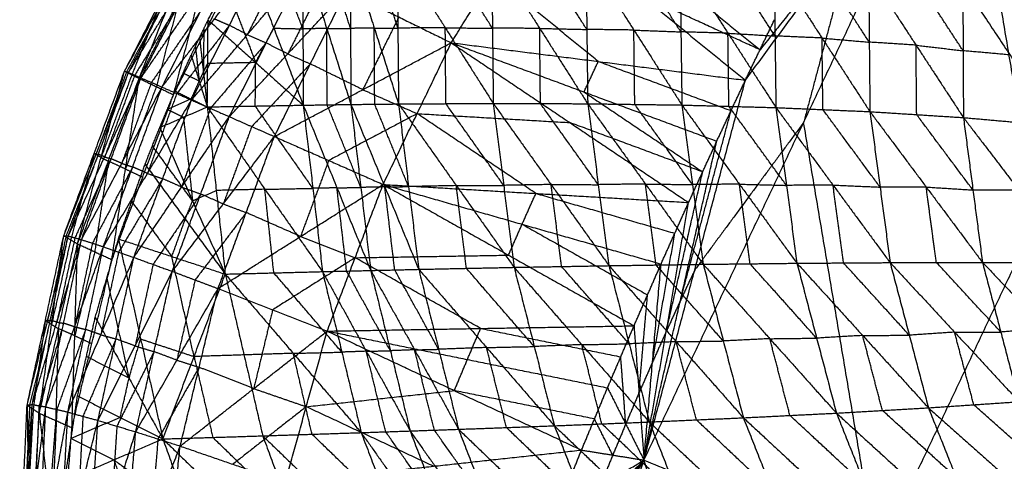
# Model space of a CAD drawing. Header units: millimetres. Extents: x -106 to 110, y -96 to 120.
# Tile 267 of 656: x -99 to -86, y 50 to 56. Entities that reach past the tile are written whole.
import ezdxf

# ---------------------------------------------------------------- set-up
doc = ezdxf.new("R2010")
doc.units = ezdxf.units.MM
doc.header["$MEASUREMENT"] = 0
doc.layers.add('Default', color=7, linetype='Continuous', true_color=0x000000)

msp = doc.modelspace()

# ---------------------------------------------------------------- linework, layer by layer
at = {"layer": 'Default'}
for points in [[(-90.518, 50.203, 12.017), (-88.421, 54.636, 12.017), (-86.325, 59.069, 12.017)], [(-89.186, 55.191, 12.424), (-87.755, 57.13, 12.221), (-86.325, 59.069, 12.017)], [(-86.325, 59.069, 12.017), (-85.363, 53.369, 10.567), (-84.401, 47.669, 9.117)], [(-86.325, 59.069, 12.017), (-83.405, 57.509, 10.567), (-80.485, 55.948, 9.117)], [(-93.05, 55.682, 13.83), (-92.504, 56.561, 13.802), (-91.959, 57.44, 13.775)], [(-93.05, 55.682, 13.83), (-92.504, 56.561, 13.802), (-91.959, 57.44, 13.775)], [(-91.959, 57.44, 13.775), (-90.572, 56.316, 13.099), (-89.186, 55.191, 12.424)], [(-97.341, 55.309, 11.17), (-96.815, 56.333, 11.23), (-96.29, 57.357, 11.289)], [(-97.341, 55.309, 11.17), (-96.793, 56.316, 11.444), (-96.246, 57.323, 11.717)], [(-97.289, 55.29, 11.611), (-96.767, 56.306, 11.664), (-96.246, 57.323, 11.717)], [(-97.149, 55.214, 10.485), (-96.72, 56.286, 10.887), (-96.29, 57.357, 11.289)], [(-97.289, 55.29, 11.611), (-96.692, 56.262, 11.895), (-96.095, 57.233, 12.179)], [(-97.149, 55.214, 10.485), (-96.624, 56.247, 10.551), (-96.099, 57.279, 10.618)], [(-97.126, 55.221, 12.09), (-96.611, 56.227, 12.134), (-96.095, 57.233, 12.179)], [(-96.697, 55, 10.055), (-96.398, 56.14, 10.337), (-96.099, 57.279, 10.618)], [(-97.126, 55.221, 12.09), (-96.481, 56.155, 12.367), (-95.836, 57.089, 12.645)], [(-96.85, 55.101, 12.575), (-96.343, 56.095, 12.61), (-95.836, 57.089, 12.645)], [(-96.697, 55, 10.055), (-96.18, 56.033, 10.123), (-95.663, 57.066, 10.19)], [(-87.755, 57.13, 12.221), (-88.375, 56.36, 12.322), (-88.994, 55.59, 12.424)], [(-87.755, 57.13, 12.221), (-88.088, 55.883, 12.119), (-88.421, 54.636, 12.017)], [(-96.85, 55.101, 12.575), (-96.159, 55.996, 12.827), (-95.467, 56.892, 13.079)], [(-96.461, 54.93, 13.029), (-95.964, 55.911, 13.054), (-95.467, 56.892, 13.079)], [(-96.244, 55.981, 10.079), (-96.006, 56.432, 10.122), (-95.767, 56.884, 10.164)], [(-95.767, 56.884, 10.164), (-95.38, 55.874, 9.631), (-94.994, 54.863, 9.098)], [(-94.998, 55.865, 9.421), (-95.191, 56.37, 9.688), (-95.385, 56.875, 9.955)], [(-95.002, 56.867, 9.745), (-94.998, 55.865, 9.421), (-94.994, 54.863, 9.098)], [(-95.002, 56.867, 9.745), (-94.685, 55.87, 9.258), (-94.367, 54.872, 8.77)], [(-94.373, 55.871, 9.094), (-94.532, 56.37, 9.338), (-94.691, 56.868, 9.582)], [(-94.38, 56.87, 9.418), (-94.373, 55.871, 9.094), (-94.367, 54.872, 8.77)], [(-94.38, 56.87, 9.418), (-94.061, 55.875, 8.934), (-93.742, 54.879, 8.45)], [(-93.751, 55.875, 8.774), (-93.91, 56.372, 9.016), (-94.069, 56.87, 9.258)], [(-93.759, 56.87, 9.097), (-93.751, 55.875, 8.774), (-93.742, 54.879, 8.45)], [(-93.759, 56.87, 9.097), (-93.128, 55.878, 8.467), (-92.498, 54.886, 7.837)], [(-92.508, 55.873, 8.157), (-92.823, 56.369, 8.472), (-93.139, 56.865, 8.787)], [(-92.519, 56.86, 8.477), (-92.508, 55.873, 8.157), (-92.498, 54.886, 7.837)], [(-92.519, 56.86, 8.477), (-91.888, 55.871, 7.87), (-91.257, 54.882, 7.263)], [(-91.269, 55.857, 7.576), (-91.585, 56.352, 7.879), (-91.9, 56.846, 8.182)], [(-91.281, 56.833, 7.888), (-91.269, 55.857, 7.576), (-91.257, 54.882, 7.263)], [(-91.281, 56.833, 7.888), (-90.651, 55.849, 7.309), (-90.02, 54.865, 6.731)], [(-90.033, 55.825, 7.032), (-90.348, 56.317, 7.321), (-90.663, 56.809, 7.611)], [(-90.045, 56.785, 7.334), (-90.033, 55.825, 7.032), (-90.02, 54.865, 6.731)], [(-90.045, 56.785, 7.334), (-89.415, 55.808, 6.787), (-88.785, 54.831, 6.24)], [(-95.231, 56.77, 13.262), (-95.48, 56.279, 13.25), (-95.728, 55.789, 13.237)], [(-90.38, 56.715, 13.099), (-89.687, 56.152, 12.762), (-88.994, 55.59, 12.424)], [(-88.797, 55.771, 6.527), (-89.112, 56.259, 6.801), (-89.427, 56.748, 7.074)], [(-88.808, 56.711, 6.815), (-88.797, 55.771, 6.527), (-88.785, 54.831, 6.24)], [(-88.808, 56.711, 6.815), (-88.179, 55.744, 6.303), (-87.55, 54.778, 5.791)], [(-87.559, 55.69, 6.061), (-87.873, 56.174, 6.317), (-88.187, 56.657, 6.573)], [(-96.461, 54.93, 13.029), (-95.728, 55.789, 13.237), (-94.995, 56.647, 13.446)], [(-95.966, 54.712, 13.414), (-95.481, 55.68, 13.43), (-94.995, 56.647, 13.446)], [(-91.118, 55.437, 13.127), (-91.811, 55.999, 13.465), (-92.504, 56.561, 13.802)], [(-87.567, 56.603, 6.331), (-87.559, 55.69, 6.061), (-87.55, 54.778, 5.791)], [(-87.567, 56.603, 6.331), (-86.945, 55.651, 5.857), (-86.322, 54.7, 5.383)], [(-86.326, 55.577, 5.634), (-86.637, 56.052, 5.871), (-86.948, 56.528, 6.108)], [(-96.006, 56.432, 10.122), (-95.812, 55.927, 9.855), (-95.619, 55.422, 9.588)], [(-94.712, 56.503, 13.578), (-94.954, 56.019, 13.57), (-95.197, 55.536, 13.562)], [(-86.33, 56.453, 5.885), (-86.326, 55.577, 5.634), (-86.322, 54.7, 5.383)], [(-86.33, 56.453, 5.885), (-85.71, 55.522, 5.448), (-85.091, 54.591, 5.012)], [(-96.767, 56.306, 11.664), (-97.041, 55.803, 11.527), (-97.315, 55.3, 11.391)], [(-96.815, 56.333, 11.23), (-97.03, 55.798, 11.029), (-97.245, 55.262, 10.828)], [(-95.966, 54.712, 13.414), (-95.197, 55.536, 13.562), (-94.428, 56.359, 13.71)], [(-95.373, 54.451, 13.695), (-94.901, 55.405, 13.703), (-94.428, 56.359, 13.71)], [(-94.428, 56.359, 13.71), (-93.739, 56.021, 13.77), (-93.05, 55.682, 13.83)], [(-88.994, 55.59, 12.424), (-89.783, 55.953, 12.762), (-90.572, 56.316, 13.099)], [(-96.611, 56.227, 12.134), (-96.909, 55.741, 11.993), (-97.208, 55.256, 11.851)], [(-96.624, 56.247, 10.551), (-96.774, 55.677, 10.411), (-96.923, 55.107, 10.27)], [(-96.343, 56.095, 12.61), (-96.665, 55.628, 12.471), (-96.988, 55.161, 12.332)], [(-93.739, 56.021, 13.77), (-93.975, 55.544, 13.766), (-94.212, 55.066, 13.763)], [(-95.964, 55.911, 13.054), (-96.31, 55.463, 12.928), (-96.655, 55.015, 12.802)], [(-96.356, 55.75, 10.068), (-96.3, 55.865, 10.074), (-96.244, 55.981, 10.079)], [(-96.254, 54.84, 9.774), (-96.249, 55.41, 9.927), (-96.244, 55.981, 10.079)], [(-96.244, 55.981, 10.079), (-95.619, 55.422, 9.588), (-94.994, 54.863, 9.098)], [(-96.159, 55.996, 12.827), (-96.061, 55.954, 12.94), (-95.964, 55.911, 13.054)], [(-95.728, 55.789, 13.237), (-95.846, 55.85, 13.145), (-95.964, 55.911, 13.054)], [(-95.619, 55.422, 9.588), (-95.5, 55.648, 9.61), (-95.38, 55.874, 9.631)], [(-95.38, 55.874, 9.631), (-95.189, 55.869, 9.526), (-94.998, 55.865, 9.421)], [(-94.061, 55.875, 8.934), (-94.217, 55.873, 9.014), (-94.373, 55.871, 9.094)], [(-94.055, 54.876, 8.61), (-94.058, 55.375, 8.772), (-94.061, 55.875, 8.934)], [(-94.061, 55.875, 8.934), (-93.906, 55.875, 8.854), (-93.751, 55.875, 8.774)], [(-93.128, 55.878, 8.467), (-93.439, 55.877, 8.621), (-93.751, 55.875, 8.774)], [(-93.12, 54.883, 8.144), (-93.124, 55.381, 8.305), (-93.128, 55.878, 8.467)], [(-93.128, 55.878, 8.467), (-92.818, 55.876, 8.312), (-92.508, 55.873, 8.157)], [(-91.888, 55.871, 7.87), (-92.198, 55.872, 8.014), (-92.508, 55.873, 8.157)], [(-89.186, 55.191, 12.424), (-88.994, 55.59, 12.424), (-88.802, 55.989, 12.424)], [(-89.186, 55.191, 12.424), (-88.994, 55.59, 12.424), (-88.802, 55.989, 12.424)], [(-96.466, 55.517, 10.06), (-96.411, 55.633, 10.064), (-96.356, 55.75, 10.068)], [(-96.356, 55.75, 10.068), (-96.305, 55.295, 9.921), (-96.254, 54.84, 9.774)], [(-96.3, 55.865, 10.074), (-96.303, 55.58, 9.997), (-96.305, 55.295, 9.921)], [(-95.728, 55.789, 13.237), (-95.604, 55.734, 13.333), (-95.481, 55.68, 13.43)], [(-94.685, 55.87, 9.258), (-94.841, 55.867, 9.34), (-94.998, 55.865, 9.421)], [(-94.685, 55.87, 9.258), (-94.529, 55.87, 9.176), (-94.373, 55.871, 9.094)], [(-94.68, 54.868, 8.934), (-94.682, 55.369, 9.096), (-94.685, 55.87, 9.258)], [(-91.878, 54.884, 7.55), (-91.883, 55.378, 7.71), (-91.888, 55.871, 7.87)], [(-91.888, 55.871, 7.87), (-91.579, 55.864, 7.723), (-91.269, 55.857, 7.576)], [(-90.651, 55.849, 7.309), (-90.96, 55.853, 7.442), (-91.269, 55.857, 7.576)], [(-90.639, 54.873, 6.997), (-90.645, 55.361, 7.153), (-90.651, 55.849, 7.309)], [(-90.651, 55.849, 7.309), (-90.342, 55.837, 7.171), (-90.033, 55.825, 7.032)], [(-89.415, 55.808, 6.787), (-89.724, 55.816, 6.91), (-90.033, 55.825, 7.032)], [(-89.403, 54.848, 6.485), (-89.409, 55.328, 6.636), (-89.415, 55.808, 6.787)], [(-89.415, 55.808, 6.787), (-89.106, 55.79, 6.657), (-88.797, 55.771, 6.527)], [(-88.179, 55.744, 6.303), (-88.488, 55.758, 6.415), (-88.797, 55.771, 6.527)], [(-88.168, 54.805, 6.015), (-88.173, 55.274, 6.159), (-88.179, 55.744, 6.303)], [(-88.179, 55.744, 6.303), (-87.869, 55.717, 6.182), (-87.559, 55.69, 6.061)], [(-96.411, 55.633, 10.064), (-96.385, 55.406, 9.991), (-96.36, 55.179, 9.917)], [(-95.481, 55.68, 13.43), (-95.847, 55.25, 13.326), (-96.213, 54.821, 13.221)], [(-95.197, 55.536, 13.562), (-95.339, 55.608, 13.496), (-95.481, 55.68, 13.43)], [(-95.373, 54.451, 13.695), (-94.212, 55.066, 13.763), (-93.05, 55.682, 13.83)], [(-93.945, 53.822, 13.838), (-93.497, 54.752, 13.834), (-93.05, 55.682, 13.83)], [(-93.945, 53.822, 13.838), (-93.497, 54.752, 13.834), (-93.05, 55.682, 13.83)], [(-93.05, 55.682, 13.83), (-91.491, 54.634, 13.127), (-89.932, 53.585, 12.424)], [(-93.05, 55.682, 13.83), (-91.306, 55.036, 13.127), (-89.562, 54.39, 12.424)], [(-93.05, 55.682, 13.83), (-91.118, 55.437, 13.127), (-89.186, 55.191, 12.424)], [(-86.945, 55.651, 5.857), (-87.252, 55.671, 5.959), (-87.559, 55.69, 6.061)], [(-86.936, 54.739, 5.587), (-86.94, 55.195, 5.722), (-86.945, 55.651, 5.857)], [(-86.945, 55.651, 5.857), (-86.635, 55.614, 5.746), (-86.326, 55.577, 5.634)], [(-96.677, 55.047, 10.055), (-96.571, 55.282, 10.058), (-96.466, 55.517, 10.06)], [(-96.466, 55.517, 10.06), (-96.36, 55.179, 9.917), (-96.254, 54.84, 9.774)], [(-95.197, 55.536, 13.562), (-95.049, 55.47, 13.632), (-94.901, 55.405, 13.703)], [(-85.71, 55.522, 5.448), (-86.018, 55.55, 5.541), (-86.326, 55.577, 5.634)], [(-96.305, 55.295, 9.921), (-96.277, 55.353, 9.924), (-96.249, 55.41, 9.927)], [(-95.619, 55.422, 9.588), (-95.934, 55.416, 9.758), (-96.249, 55.41, 9.927)], [(-94.901, 55.405, 13.703), (-95.285, 54.993, 13.629), (-95.67, 54.582, 13.555)], [(-95.624, 54.852, 9.436), (-95.621, 55.137, 9.512), (-95.619, 55.422, 9.588)], [(-94.212, 55.066, 13.763), (-94.556, 55.236, 13.733), (-94.901, 55.405, 13.703)], [(-91.306, 55.036, 13.127), (-91.212, 55.236, 13.127), (-91.118, 55.437, 13.127)], [(-91.118, 55.437, 13.127), (-90.246, 55.114, 12.776), (-89.374, 54.791, 12.424)], [(-98.14, 53.149, 11.262), (-97.74, 54.229, 11.216), (-97.341, 55.309, 11.17)], [(-98.14, 53.149, 11.262), (-97.715, 54.22, 11.436), (-97.289, 55.29, 11.611)], [(-98.08, 53.145, 11.685), (-97.685, 54.218, 11.648), (-97.289, 55.29, 11.611)], [(-97.958, 53.042, 10.603), (-97.65, 54.176, 10.887), (-97.341, 55.309, 11.17)], [(-97.315, 55.3, 11.391), (-97.515, 54.76, 11.414), (-97.715, 54.22, 11.436)], [(-97.245, 55.262, 10.828), (-97.447, 54.719, 10.857), (-97.65, 54.176, 10.887)], [(-97.208, 55.256, 11.851), (-97.405, 54.719, 11.869), (-97.603, 54.183, 11.887)], [(-97.341, 55.309, 11.17), (-97.315, 55.3, 11.391), (-97.289, 55.29, 11.611)], [(-97.341, 55.309, 11.17), (-97.245, 55.262, 10.828), (-97.149, 55.214, 10.485)], [(-97.289, 55.29, 11.611), (-97.208, 55.256, 11.851), (-97.126, 55.221, 12.09)], [(-96.36, 55.179, 9.917), (-96.466, 55.23, 9.987), (-96.571, 55.282, 10.058)], [(-96.36, 55.179, 9.917), (-96.333, 55.237, 9.919), (-96.305, 55.295, 9.921)], [(-98.08, 53.145, 11.685), (-97.603, 54.183, 11.887), (-97.126, 55.221, 12.09)], [(-97.958, 53.042, 10.603), (-97.554, 54.128, 10.544), (-97.149, 55.214, 10.485)], [(-97.907, 53.097, 12.145), (-97.517, 54.159, 12.117), (-97.126, 55.221, 12.09)], [(-97.907, 53.097, 12.145), (-97.378, 54.099, 12.36), (-96.85, 55.101, 12.575)], [(-97.619, 53.004, 12.61), (-97.234, 54.052, 12.592), (-96.85, 55.101, 12.575)], [(-97.508, 52.836, 10.19), (-97.329, 54.025, 10.338), (-97.149, 55.214, 10.485)], [(-96.988, 55.161, 12.332), (-97.183, 54.63, 12.346), (-97.378, 54.099, 12.36)], [(-96.923, 55.107, 10.27), (-97.126, 54.566, 10.304), (-97.329, 54.025, 10.338)], [(-97.149, 55.214, 10.485), (-96.923, 55.107, 10.27), (-96.697, 55, 10.055)], [(-97.126, 55.221, 12.09), (-96.988, 55.161, 12.332), (-96.85, 55.101, 12.575)], [(-96.85, 55.101, 12.575), (-96.655, 55.015, 12.802), (-96.461, 54.93, 13.029)], [(-96.465, 54.944, 9.915), (-96.413, 55.061, 9.916), (-96.36, 55.179, 9.917)], [(-90.518, 50.203, 12.017), (-89.852, 52.697, 12.221), (-89.186, 55.191, 12.424)], [(-89.562, 54.39, 12.424), (-89.374, 54.791, 12.424), (-89.186, 55.191, 12.424)], [(-89.562, 54.39, 12.424), (-89.374, 54.791, 12.424), (-89.186, 55.191, 12.424)], [(-97.508, 52.836, 10.19), (-97.103, 53.918, 10.123), (-96.697, 55, 10.055)], [(-96.655, 55.015, 12.802), (-96.848, 54.491, 12.81), (-97.04, 53.967, 12.819)], [(-96.879, 54.569, 10.061), (-96.778, 54.808, 10.058), (-96.677, 55.047, 10.055)], [(-96.677, 55.047, 10.055), (-96.465, 54.944, 9.915), (-96.254, 54.84, 9.774)], [(-94.212, 55.066, 13.763), (-93.854, 54.909, 13.798), (-93.497, 54.752, 13.834)], [(-91.306, 55.036, 13.127), (-90.526, 54.512, 12.776), (-89.747, 53.987, 12.424)], [(-97.619, 53.004, 12.61), (-97.04, 53.967, 12.819), (-96.461, 54.93, 13.029)], [(-97.219, 52.864, 13.045), (-96.84, 53.897, 13.037), (-96.461, 54.93, 13.029)], [(-96.879, 54.569, 10.061), (-96.567, 54.705, 9.918), (-96.254, 54.84, 9.774)], [(-96.465, 54.944, 9.915), (-96.622, 54.876, 9.986), (-96.778, 54.808, 10.058)], [(-96.461, 54.93, 13.029), (-96.213, 54.821, 13.221), (-95.966, 54.712, 13.414)], [(-96.254, 54.84, 9.774), (-95.624, 54.852, 9.436), (-94.994, 54.863, 9.098)], [(-96.254, 54.84, 9.774), (-96.136, 53.743, 9.57), (-96.018, 52.645, 9.365)], [(-96.254, 54.84, 9.774), (-95.498, 53.759, 9.23), (-94.741, 52.678, 8.686)], [(-94.867, 53.771, 8.892), (-95.246, 54.311, 9.164), (-95.624, 54.852, 9.436)], [(-94.994, 54.863, 9.098), (-94.68, 54.868, 8.934), (-94.367, 54.872, 8.77)], [(-94.994, 54.863, 9.098), (-94.867, 53.771, 8.892), (-94.741, 52.678, 8.686)], [(-94.994, 54.863, 9.098), (-94.551, 53.778, 8.728), (-94.108, 52.693, 8.359)], [(-94.237, 53.783, 8.565), (-94.459, 54.325, 8.749), (-94.68, 54.868, 8.934)], [(-94.367, 54.872, 8.77), (-94.055, 54.876, 8.61), (-93.742, 54.879, 8.45)], [(-94.367, 54.872, 8.77), (-94.237, 53.783, 8.565), (-94.108, 52.693, 8.359)], [(-94.367, 54.872, 8.77), (-93.922, 53.79, 8.406), (-93.477, 52.708, 8.042)], [(-93.61, 53.794, 8.246), (-93.832, 54.335, 8.428), (-94.055, 54.876, 8.61)], [(-93.742, 54.879, 8.45), (-93.12, 54.883, 8.144), (-92.498, 54.886, 7.837)], [(-93.742, 54.879, 8.45), (-93.61, 53.794, 8.246), (-93.477, 52.708, 8.042)], [(-93.742, 54.879, 8.45), (-92.983, 53.807, 7.945), (-92.224, 52.734, 7.441)], [(-92.361, 53.81, 7.639), (-92.74, 54.347, 7.891), (-93.12, 54.883, 8.144)], [(-92.498, 54.886, 7.837), (-92.361, 53.81, 7.639), (-92.224, 52.734, 7.441)], [(-92.498, 54.886, 7.837), (-91.878, 54.884, 7.55), (-91.257, 54.882, 7.263)], [(-92.498, 54.886, 7.837), (-91.738, 53.821, 7.36), (-90.978, 52.756, 6.884)], [(-91.118, 53.819, 7.073), (-91.498, 54.352, 7.312), (-91.878, 54.884, 7.55)], [(-91.257, 54.882, 7.263), (-91.118, 53.819, 7.073), (-90.978, 52.756, 6.884)], [(-91.257, 54.882, 7.263), (-90.639, 54.873, 6.997), (-90.02, 54.865, 6.731)], [(-91.257, 54.882, 7.263), (-90.499, 53.828, 6.818), (-89.74, 52.774, 6.372)], [(-89.88, 53.82, 6.552), (-90.26, 54.346, 6.774), (-90.639, 54.873, 6.997)], [(-90.02, 54.865, 6.731), (-89.88, 53.82, 6.552), (-89.74, 52.774, 6.372)], [(-90.02, 54.865, 6.731), (-89.403, 54.848, 6.485), (-88.785, 54.831, 6.24)], [(-90.02, 54.865, 6.731), (-89.265, 53.826, 6.319), (-88.509, 52.788, 5.908)], [(-88.647, 53.81, 6.074), (-89.025, 54.329, 6.28), (-89.403, 54.848, 6.485)], [(-97.219, 52.864, 13.045), (-96.592, 53.788, 13.229), (-95.966, 54.712, 13.414)], [(-96.778, 54.808, 10.058), (-96.672, 54.756, 9.988), (-96.567, 54.705, 9.918)], [(-96.714, 52.681, 13.413), (-96.34, 53.696, 13.414), (-95.966, 54.712, 13.414)], [(-96.213, 54.821, 13.221), (-96.403, 54.305, 13.225), (-96.592, 53.788, 13.229)], [(-95.966, 54.712, 13.414), (-95.67, 54.582, 13.555), (-95.373, 54.451, 13.695)], [(-93.497, 54.752, 13.834), (-94.078, 54.444, 13.8), (-94.659, 54.137, 13.766)], [(-93.497, 54.752, 13.834), (-92.494, 54.693, 13.481), (-91.491, 54.634, 13.127)], [(-91.938, 53.704, 13.131), (-92.718, 54.228, 13.482), (-93.497, 54.752, 13.834)], [(-90.04, 52.296, 12.221), (-89.707, 53.543, 12.322), (-89.374, 54.791, 12.424)], [(-88.785, 54.831, 6.24), (-88.647, 53.81, 6.074), (-88.509, 52.788, 5.908)], [(-88.785, 54.831, 6.24), (-88.168, 54.805, 6.015), (-87.55, 54.778, 5.791)], [(-88.785, 54.831, 6.24), (-88.035, 53.814, 5.864), (-87.285, 52.796, 5.487)], [(-87.417, 53.787, 5.639), (-87.793, 54.296, 5.827), (-88.168, 54.805, 6.015)], [(-87.55, 54.778, 5.791), (-87.417, 53.787, 5.639), (-87.285, 52.796, 5.487)], [(-87.55, 54.778, 5.791), (-86.936, 54.739, 5.587), (-86.322, 54.7, 5.383)], [(-87.55, 54.778, 5.791), (-86.811, 53.788, 5.451), (-86.072, 52.799, 5.112)], [(-86.197, 53.749, 5.248), (-86.567, 54.244, 5.417), (-86.936, 54.739, 5.587)], [(-96.567, 54.705, 9.918), (-96.508, 54.156, 9.816), (-96.448, 53.607, 9.713)], [(-95.67, 54.582, 13.555), (-95.857, 54.074, 13.554), (-96.044, 53.566, 13.554)], [(-89.747, 53.987, 12.424), (-90.619, 54.311, 12.776), (-91.491, 54.634, 13.127)], [(-88.421, 54.636, 12.017), (-89.137, 53.667, 12.119), (-89.852, 52.697, 12.221)], [(-87.459, 48.936, 10.567), (-87.94, 51.786, 11.292), (-88.421, 54.636, 12.017)], [(-86.322, 54.7, 5.383), (-86.197, 53.749, 5.248), (-86.072, 52.799, 5.112)], [(-86.322, 54.7, 5.383), (-85.706, 54.646, 5.198), (-85.091, 54.591, 5.012)], [(-86.322, 54.7, 5.383), (-85.592, 53.746, 5.079), (-84.862, 52.792, 4.775)], [(-97.071, 54.087, 10.08), (-96.975, 54.328, 10.071), (-96.879, 54.569, 10.061)], [(-96.879, 54.569, 10.061), (-96.448, 53.607, 9.713), (-96.018, 52.645, 9.365)], [(-96.714, 52.681, 13.413), (-96.044, 53.566, 13.554), (-95.373, 54.451, 13.695)], [(-96.113, 52.455, 13.681), (-95.743, 53.453, 13.688), (-95.373, 54.451, 13.695)], [(-95.373, 54.451, 13.695), (-94.659, 54.137, 13.766), (-93.945, 53.822, 13.838)], [(-96.448, 53.607, 9.713), (-96.712, 53.967, 9.892), (-96.975, 54.328, 10.071)], [(-90.518, 50.203, 12.017), (-90.04, 52.296, 12.221), (-89.562, 54.39, 12.424)], [(-89.932, 53.585, 12.424), (-89.747, 53.987, 12.424), (-89.562, 54.39, 12.424)], [(-89.932, 53.585, 12.424), (-89.747, 53.987, 12.424), (-89.562, 54.39, 12.424)], [(-97.685, 54.218, 11.648), (-97.897, 53.682, 11.561), (-98.11, 53.147, 11.473)], [(-97.74, 54.229, 11.216), (-97.895, 53.662, 11.074), (-98.049, 53.095, 10.932)], [(-97.65, 54.176, 10.887), (-97.695, 54.202, 11.051), (-97.74, 54.229, 11.216)], [(-97.715, 54.22, 11.436), (-97.727, 54.224, 11.326), (-97.74, 54.229, 11.216)], [(-97.715, 54.22, 11.436), (-97.7, 54.219, 11.542), (-97.685, 54.218, 11.648)], [(-97.603, 54.183, 11.887), (-97.644, 54.2, 11.768), (-97.685, 54.218, 11.648)], [(-97.517, 54.159, 12.117), (-97.755, 53.64, 12.016), (-97.993, 53.121, 11.915)], [(-97.554, 54.128, 10.544), (-97.644, 53.533, 10.47), (-97.733, 52.939, 10.397)], [(-97.65, 54.176, 10.887), (-97.602, 54.152, 10.715), (-97.554, 54.128, 10.544)], [(-97.603, 54.183, 11.887), (-97.56, 54.171, 12.002), (-97.517, 54.159, 12.117)], [(-97.329, 54.025, 10.338), (-97.441, 54.077, 10.441), (-97.554, 54.128, 10.544)], [(-97.378, 54.099, 12.36), (-97.448, 54.129, 12.238), (-97.517, 54.159, 12.117)], [(-97.421, 53.107, 10.158), (-97.246, 53.597, 10.119), (-97.071, 54.087, 10.08)], [(-97.378, 54.099, 12.36), (-97.306, 54.076, 12.476), (-97.234, 54.052, 12.592)], [(-97.071, 54.087, 10.08), (-96.544, 53.366, 9.722), (-96.018, 52.645, 9.365)], [(-94.659, 54.137, 13.766), (-94.844, 53.638, 13.763), (-95.029, 53.139, 13.759)], [(-97.234, 54.052, 12.592), (-97.499, 53.551, 12.485), (-97.763, 53.051, 12.377)], [(-97.329, 54.025, 10.338), (-97.216, 53.972, 10.23), (-97.103, 53.918, 10.123)], [(-97.04, 53.967, 12.819), (-97.137, 54.01, 12.706), (-97.234, 54.052, 12.592)], [(-97.04, 53.967, 12.819), (-96.94, 53.932, 12.928), (-96.84, 53.897, 13.037)], [(-90.225, 51.894, 12.221), (-89.986, 52.941, 12.322), (-89.747, 53.987, 12.424)], [(-96.84, 53.897, 13.037), (-97.129, 53.416, 12.932), (-97.419, 52.934, 12.827)], [(-96.592, 53.788, 13.229), (-96.716, 53.843, 13.133), (-96.84, 53.897, 13.037)], [(-96.113, 52.455, 13.681), (-95.029, 53.139, 13.759), (-93.945, 53.822, 13.838)], [(-94.679, 51.897, 13.81), (-94.312, 52.86, 13.824), (-93.945, 53.822, 13.838)], [(-94.679, 51.897, 13.81), (-94.312, 52.86, 13.824), (-93.945, 53.822, 13.838)], [(-93.945, 53.822, 13.838), (-92.297, 52.894, 13.131), (-90.649, 51.966, 12.424)], [(-93.945, 53.822, 13.838), (-92.119, 53.3, 13.131), (-90.294, 52.777, 12.424)], [(-93.945, 53.822, 13.838), (-91.938, 53.704, 13.131), (-89.932, 53.585, 12.424)], [(-92.983, 53.807, 7.945), (-93.296, 53.8, 8.096), (-93.61, 53.794, 8.246)], [(-92.983, 53.807, 7.945), (-92.672, 53.808, 7.792), (-92.361, 53.81, 7.639)], [(-92.85, 52.721, 7.741), (-92.917, 53.264, 7.843), (-92.983, 53.807, 7.945)], [(-91.738, 53.821, 7.36), (-92.049, 53.816, 7.5), (-92.361, 53.81, 7.639)], [(-91.601, 52.745, 7.162), (-91.669, 53.283, 7.261), (-91.738, 53.821, 7.36)], [(-91.738, 53.821, 7.36), (-91.428, 53.82, 7.217), (-91.118, 53.819, 7.073)], [(-90.499, 53.828, 6.818), (-90.808, 53.824, 6.946), (-91.118, 53.819, 7.073)], [(-90.359, 52.765, 6.628), (-90.429, 53.297, 6.723), (-90.499, 53.828, 6.818)], [(-90.499, 53.828, 6.818), (-90.189, 53.824, 6.685), (-89.88, 53.82, 6.552)], [(-89.265, 53.826, 6.319), (-89.572, 53.823, 6.435), (-89.88, 53.82, 6.552)], [(-89.125, 52.781, 6.14), (-89.195, 53.304, 6.23), (-89.265, 53.826, 6.319)], [(-89.265, 53.826, 6.319), (-88.956, 53.818, 6.197), (-88.647, 53.81, 6.074)], [(-88.035, 53.814, 5.864), (-88.341, 53.812, 5.969), (-88.647, 53.81, 6.074)], [(-87.897, 52.792, 5.698), (-87.966, 53.303, 5.781), (-88.035, 53.814, 5.864)], [(-88.035, 53.814, 5.864), (-87.726, 53.801, 5.751), (-87.417, 53.787, 5.639)], [(-96.34, 53.696, 13.414), (-96.653, 53.234, 13.321), (-96.966, 52.772, 13.229)], [(-96.592, 53.788, 13.229), (-96.466, 53.742, 13.321), (-96.34, 53.696, 13.414)], [(-96.448, 53.607, 9.713), (-96.292, 53.675, 9.641), (-96.136, 53.743, 9.57)], [(-96.044, 53.566, 13.554), (-96.192, 53.631, 13.484), (-96.34, 53.696, 13.414)], [(-95.498, 53.759, 9.23), (-95.817, 53.751, 9.4), (-96.136, 53.743, 9.57)], [(-95.498, 53.759, 9.23), (-95.183, 53.765, 9.061), (-94.867, 53.771, 8.892)], [(-95.38, 52.661, 9.026), (-95.439, 53.21, 9.128), (-95.498, 53.759, 9.23)], [(-94.551, 53.778, 8.728), (-94.709, 53.774, 8.81), (-94.867, 53.771, 8.892)], [(-94.551, 53.778, 8.728), (-94.394, 53.78, 8.646), (-94.237, 53.783, 8.565)], [(-94.424, 52.685, 8.523), (-94.488, 53.232, 8.626), (-94.551, 53.778, 8.728)], [(-93.922, 53.79, 8.406), (-94.08, 53.786, 8.485), (-94.237, 53.783, 8.565)], [(-93.922, 53.79, 8.406), (-93.766, 53.792, 8.326), (-93.61, 53.794, 8.246)], [(-93.792, 52.7, 8.201), (-93.857, 53.245, 8.303), (-93.922, 53.79, 8.406)], [(-92.119, 53.3, 13.131), (-92.029, 53.502, 13.131), (-91.938, 53.704, 13.131)], [(-91.938, 53.704, 13.131), (-91.025, 53.442, 12.778), (-90.113, 53.181, 12.424)], [(-86.811, 53.788, 5.451), (-87.114, 53.788, 5.545), (-87.417, 53.787, 5.639)], [(-86.678, 52.798, 5.3), (-86.745, 53.293, 5.375), (-86.811, 53.788, 5.451)], [(-86.811, 53.788, 5.451), (-86.504, 53.769, 5.349), (-86.197, 53.749, 5.248)], [(-85.592, 53.746, 5.079), (-85.895, 53.748, 5.163), (-86.197, 53.749, 5.248)], [(-97.246, 53.597, 10.119), (-96.983, 53.236, 9.94), (-96.72, 52.876, 9.762)], [(-96.544, 53.366, 9.722), (-96.496, 53.487, 9.718), (-96.448, 53.607, 9.713)], [(-96.044, 53.566, 13.554), (-95.893, 53.509, 13.621), (-95.743, 53.453, 13.688)], [(-90.518, 50.203, 12.017), (-90.225, 51.894, 12.221), (-89.932, 53.585, 12.424)], [(-90.294, 52.777, 12.424), (-90.113, 53.181, 12.424), (-89.932, 53.585, 12.424)], [(-90.294, 52.777, 12.424), (-90.113, 53.181, 12.424), (-89.932, 53.585, 12.424)], [(-95.743, 53.453, 13.688), (-96.078, 53.01, 13.618), (-96.414, 52.568, 13.547)], [(-95.029, 53.139, 13.759), (-95.386, 53.296, 13.724), (-95.743, 53.453, 13.688)], [(-96.72, 52.876, 9.762), (-96.632, 53.121, 9.742), (-96.544, 53.366, 9.722)], [(-92.297, 52.894, 13.131), (-92.208, 53.097, 13.131), (-92.119, 53.3, 13.131)], [(-92.119, 53.3, 13.131), (-91.295, 52.836, 12.778), (-90.471, 52.372, 12.424)], [(-85.363, 53.369, 10.567), (-86.411, 51.152, 10.567), (-87.459, 48.936, 10.567)], [(-90.406, 51.49, 12.221), (-90.259, 52.336, 12.322), (-90.113, 53.181, 12.424)], [(-98.621, 50.926, 11.606), (-98.381, 52.037, 11.434), (-98.14, 53.149, 11.262)], [(-98.621, 50.926, 11.606), (-98.351, 52.035, 11.645), (-98.08, 53.145, 11.685)], [(-98.554, 50.933, 11.975), (-98.317, 52.039, 11.83), (-98.08, 53.145, 11.685)], [(-98.554, 50.933, 11.975), (-98.23, 52.015, 12.06), (-97.907, 53.097, 12.145)], [(-98.46, 50.818, 11.024), (-98.3, 51.983, 11.143), (-98.14, 53.149, 11.262)], [(-98.46, 50.818, 11.024), (-98.209, 51.93, 10.813), (-97.958, 53.042, 10.603)], [(-98.376, 50.902, 12.374), (-98.141, 52, 12.259), (-97.907, 53.097, 12.145)], [(-98.11, 53.147, 11.473), (-98.23, 52.591, 11.559), (-98.351, 52.035, 11.645)], [(-98.049, 53.095, 10.932), (-98.175, 52.539, 11.038), (-98.3, 51.983, 11.143)], [(-97.993, 53.121, 11.915), (-98.112, 52.568, 11.987), (-98.23, 52.015, 12.06)], [(-98.14, 53.149, 11.262), (-98.11, 53.147, 11.473), (-98.08, 53.145, 11.685)], [(-98.14, 53.149, 11.262), (-98.049, 53.095, 10.932), (-97.958, 53.042, 10.603)], [(-98.08, 53.145, 11.685), (-97.993, 53.121, 11.915), (-97.907, 53.097, 12.145)], [(-98.032, 50.63, 10.65), (-97.995, 51.836, 10.627), (-97.958, 53.042, 10.603)], [(-97.763, 53.051, 12.377), (-97.88, 52.502, 12.434), (-97.997, 51.953, 12.492)], [(-97.958, 53.042, 10.603), (-97.733, 52.939, 10.397), (-97.508, 52.836, 10.19)], [(-97.907, 53.097, 12.145), (-97.763, 53.051, 12.377), (-97.619, 53.004, 12.61)], [(-97.726, 52.077, 10.308), (-97.574, 52.592, 10.233), (-97.421, 53.107, 10.158)], [(-97.421, 53.107, 10.158), (-97.13, 51.794, 10.093), (-96.838, 50.481, 10.028)], [(-97.421, 53.107, 10.158), (-96.72, 52.876, 9.762), (-96.018, 52.645, 9.365)], [(-95.029, 53.139, 13.759), (-94.67, 52.999, 13.792), (-94.312, 52.86, 13.824)], [(-98.376, 50.902, 12.374), (-97.997, 51.953, 12.492), (-97.619, 53.004, 12.61)], [(-98.086, 50.833, 12.774), (-97.853, 51.918, 12.692), (-97.619, 53.004, 12.61)], [(-97.733, 52.939, 10.397), (-97.864, 52.388, 10.512), (-97.995, 51.836, 10.627)], [(-97.419, 52.934, 12.827), (-97.536, 52.391, 12.868), (-97.653, 51.849, 12.909)], [(-97.619, 53.004, 12.61), (-97.419, 52.934, 12.827), (-97.219, 52.864, 13.045)], [(-98.086, 50.833, 12.774), (-97.653, 51.849, 12.909), (-97.219, 52.864, 13.045)], [(-98.032, 50.63, 10.65), (-97.77, 51.733, 10.42), (-97.508, 52.836, 10.19)], [(-97.69, 50.724, 13.145), (-97.454, 51.794, 13.095), (-97.219, 52.864, 13.045)], [(-97.219, 52.864, 13.045), (-96.966, 52.772, 13.229), (-96.714, 52.681, 13.413)], [(-96.966, 52.772, 13.229), (-97.084, 52.237, 13.254), (-97.202, 51.702, 13.279)], [(-96.428, 51.563, 9.697), (-96.574, 52.219, 9.729), (-96.72, 52.876, 9.762)], [(-94.312, 52.86, 13.824), (-94.854, 52.518, 13.785), (-95.396, 52.176, 13.745)], [(-94.312, 52.86, 13.824), (-93.304, 52.877, 13.477), (-92.297, 52.894, 13.131)], [(-92.664, 51.932, 13.117), (-93.488, 52.396, 13.47), (-94.312, 52.86, 13.824)], [(-90.978, 52.756, 6.884), (-90.359, 52.765, 6.628), (-89.74, 52.774, 6.372)], [(-90.649, 51.966, 12.424), (-90.471, 52.372, 12.424), (-90.294, 52.777, 12.424)], [(-90.649, 51.966, 12.424), (-90.471, 52.372, 12.424), (-90.294, 52.777, 12.424)], [(-90.518, 50.203, 12.017), (-90.406, 51.49, 12.221), (-90.294, 52.777, 12.424)], [(-89.74, 52.774, 6.372), (-89.125, 52.781, 6.14), (-88.509, 52.788, 5.908)], [(-89.74, 52.774, 6.372), (-89.476, 51.767, 6.373), (-89.212, 50.759, 6.373)], [(-89.74, 52.774, 6.372), (-88.865, 51.797, 6.148), (-87.99, 50.82, 5.924)], [(-88.25, 51.804, 5.916), (-88.687, 52.293, 6.028), (-89.125, 52.781, 6.14)], [(-88.509, 52.788, 5.908), (-87.897, 52.792, 5.698), (-87.285, 52.796, 5.487)], [(-88.509, 52.788, 5.908), (-88.25, 51.804, 5.916), (-87.99, 50.82, 5.924)], [(-88.509, 52.788, 5.908), (-87.645, 51.839, 5.714), (-86.782, 50.89, 5.521)], [(-87.033, 51.843, 5.504), (-87.465, 52.318, 5.601), (-87.897, 52.792, 5.698)], [(-87.285, 52.796, 5.487), (-86.678, 52.798, 5.3), (-86.072, 52.799, 5.112)], [(-87.285, 52.796, 5.487), (-87.033, 51.843, 5.504), (-86.782, 50.89, 5.521)], [(-87.285, 52.796, 5.487), (-86.438, 51.883, 5.324), (-85.591, 50.97, 5.161)], [(-85.831, 51.884, 5.136), (-86.255, 52.341, 5.218), (-86.678, 52.798, 5.3)], [(-86.072, 52.799, 5.112), (-85.831, 51.884, 5.136), (-85.591, 50.97, 5.161)], [(-86.072, 52.799, 5.112), (-85.467, 52.795, 4.943), (-84.862, 52.792, 4.775)], [(-86.072, 52.799, 5.112), (-85.241, 51.93, 4.976), (-84.411, 51.061, 4.841)], [(-97.69, 50.724, 13.145), (-97.202, 51.702, 13.279), (-96.714, 52.681, 13.413)], [(-97.194, 50.574, 13.454), (-96.954, 51.627, 13.434), (-96.714, 52.681, 13.413)], [(-96.838, 50.481, 10.028), (-96.428, 51.563, 9.697), (-96.018, 52.645, 9.365)], [(-96.714, 52.681, 13.413), (-96.414, 52.568, 13.547), (-96.113, 52.455, 13.681)], [(-96.018, 52.645, 9.365), (-95.38, 52.661, 9.026), (-94.741, 52.678, 8.686)], [(-96.018, 52.645, 9.365), (-95.772, 51.584, 9.341), (-95.526, 50.522, 9.316)], [(-96.018, 52.645, 9.365), (-95.125, 51.605, 9.002), (-94.232, 50.564, 8.638)], [(-94.487, 51.621, 8.662), (-94.933, 52.141, 8.844), (-95.38, 52.661, 9.026)], [(-94.741, 52.678, 8.686), (-94.424, 52.685, 8.523), (-94.108, 52.693, 8.359)], [(-94.741, 52.678, 8.686), (-94.487, 51.621, 8.662), (-94.232, 50.564, 8.638)], [(-94.741, 52.678, 8.686), (-94.166, 51.632, 8.5), (-93.59, 50.586, 8.314)], [(-93.849, 51.639, 8.336), (-94.137, 52.162, 8.43), (-94.424, 52.685, 8.523)], [(-94.108, 52.693, 8.359), (-93.792, 52.7, 8.201), (-93.477, 52.708, 8.042)], [(-94.108, 52.693, 8.359), (-93.849, 51.639, 8.336), (-93.59, 50.586, 8.314)], [(-94.108, 52.693, 8.359), (-93.531, 51.651, 8.18), (-92.954, 50.608, 8)], [(-93.215, 51.658, 8.021), (-93.504, 52.179, 8.111), (-93.792, 52.7, 8.201)], [(-93.477, 52.708, 8.042), (-92.85, 52.721, 7.741), (-92.224, 52.734, 7.441)], [(-93.477, 52.708, 8.042), (-93.215, 51.658, 8.021), (-92.954, 50.608, 8)], [(-93.477, 52.708, 8.042), (-92.586, 51.681, 7.727), (-91.695, 50.654, 7.411)], [(-91.959, 51.694, 7.426), (-92.405, 52.207, 7.584), (-92.85, 52.721, 7.741)], [(-92.224, 52.734, 7.441), (-91.601, 52.745, 7.162), (-90.978, 52.756, 6.884)], [(-92.224, 52.734, 7.441), (-91.959, 51.694, 7.426), (-91.695, 50.654, 7.411)], [(-92.224, 52.734, 7.441), (-91.336, 51.719, 7.155), (-90.448, 50.704, 6.869)], [(-90.713, 51.73, 6.876), (-91.157, 52.238, 7.019), (-91.601, 52.745, 7.162)], [(-90.978, 52.756, 6.884), (-90.713, 51.73, 6.876), (-90.448, 50.704, 6.869)], [(-90.978, 52.756, 6.884), (-90.095, 51.758, 6.628), (-89.212, 50.759, 6.373)], [(-89.476, 51.767, 6.373), (-89.917, 52.266, 6.5), (-90.359, 52.765, 6.628)], [(-89.852, 52.697, 12.221), (-89.946, 52.497, 12.221), (-90.04, 52.296, 12.221)], [(-97.574, 52.592, 10.233), (-97.428, 51.935, 10.201), (-97.282, 51.279, 10.168)], [(-96.414, 52.568, 13.547), (-96.534, 52.041, 13.557), (-96.654, 51.515, 13.568)], [(-97.194, 50.574, 13.454), (-96.654, 51.515, 13.568), (-96.113, 52.455, 13.681)], [(-96.61, 50.387, 13.672), (-96.361, 51.421, 13.677), (-96.113, 52.455, 13.681)], [(-96.113, 52.455, 13.681), (-95.396, 52.176, 13.745), (-94.679, 51.897, 13.81)], [(-90.584, 51.084, 12.221), (-90.528, 51.728, 12.322), (-90.471, 52.372, 12.424)], [(-90.04, 52.296, 12.221), (-90.133, 52.095, 12.221), (-90.225, 51.894, 12.221)], [(-95.396, 52.176, 13.745), (-95.52, 51.659, 13.743), (-95.644, 51.142, 13.741)], [(-98.317, 52.039, 11.83), (-98.452, 51.484, 11.81), (-98.588, 50.929, 11.791)], [(-98.381, 52.037, 11.434), (-98.461, 51.454, 11.374), (-98.541, 50.872, 11.315)], [(-98.141, 52, 12.259), (-98.303, 51.459, 12.217), (-98.465, 50.917, 12.175)], [(-98.3, 51.983, 11.143), (-98.34, 52.01, 11.288), (-98.381, 52.037, 11.434)], [(-98.351, 52.035, 11.645), (-98.366, 52.036, 11.54), (-98.381, 52.037, 11.434)], [(-98.351, 52.035, 11.645), (-98.334, 52.037, 11.738), (-98.317, 52.039, 11.83)], [(-98.23, 52.015, 12.06), (-98.274, 52.027, 11.945), (-98.317, 52.039, 11.83)], [(-98.23, 52.015, 12.06), (-98.186, 52.007, 12.16), (-98.141, 52, 12.259)], [(-97.997, 51.953, 12.492), (-98.069, 51.977, 12.375), (-98.141, 52, 12.259)], [(-97.959, 51.046, 10.535), (-97.842, 51.562, 10.422), (-97.726, 52.077, 10.308)], [(-97.726, 52.077, 10.308), (-97.282, 51.279, 10.168), (-96.838, 50.481, 10.028)], [(-98.3, 51.983, 11.143), (-98.255, 51.957, 10.978), (-98.209, 51.93, 10.813)], [(-98.209, 51.93, 10.813), (-98.228, 51.327, 10.825), (-98.246, 50.724, 10.837)], [(-97.853, 51.918, 12.692), (-98.042, 51.393, 12.633), (-98.231, 50.868, 12.574)], [(-97.995, 51.836, 10.627), (-98.102, 51.883, 10.72), (-98.209, 51.93, 10.813)], [(-97.997, 51.953, 12.492), (-97.925, 51.936, 12.592), (-97.853, 51.918, 12.692)], [(-97.653, 51.849, 12.909), (-97.753, 51.884, 12.801), (-97.853, 51.918, 12.692)], [(-96.61, 50.387, 13.672), (-95.644, 51.142, 13.741), (-94.679, 51.897, 13.81)], [(-95.229, 49.912, 13.743), (-94.954, 50.904, 13.777), (-94.679, 51.897, 13.81)], [(-95.229, 49.912, 13.743), (-94.954, 50.904, 13.777), (-94.679, 51.897, 13.81)], [(-94.679, 51.897, 13.81), (-92.664, 51.932, 13.117), (-90.649, 51.966, 12.424)], [(-94.679, 51.897, 13.81), (-93.009, 51.116, 13.117), (-91.338, 50.335, 12.424)], [(-94.679, 51.897, 13.81), (-92.838, 51.524, 13.117), (-90.997, 51.152, 12.424)], [(-92.838, 51.524, 13.117), (-92.751, 51.728, 13.117), (-92.664, 51.932, 13.117)], [(-92.664, 51.932, 13.117), (-91.744, 51.745, 12.771), (-90.823, 51.559, 12.424)], [(-90.997, 51.152, 12.424), (-90.823, 51.559, 12.424), (-90.649, 51.966, 12.424)], [(-90.997, 51.152, 12.424), (-90.823, 51.559, 12.424), (-90.649, 51.966, 12.424)], [(-90.649, 51.966, 12.424), (-90.584, 51.084, 12.221), (-90.518, 50.203, 12.017)], [(-90.225, 51.894, 12.221), (-90.315, 51.692, 12.221), (-90.406, 51.49, 12.221)], [(-86.438, 51.883, 5.324), (-86.735, 51.863, 5.414), (-87.033, 51.843, 5.504)], [(-86.438, 51.883, 5.324), (-86.134, 51.884, 5.23), (-85.831, 51.884, 5.136)], [(-86.186, 50.93, 5.341), (-86.312, 51.407, 5.333), (-86.438, 51.883, 5.324)], [(-85.241, 51.93, 4.976), (-85.536, 51.907, 5.056), (-85.831, 51.884, 5.136)], [(-97.995, 51.836, 10.627), (-97.883, 51.785, 10.524), (-97.77, 51.733, 10.42)], [(-97.454, 51.794, 13.095), (-97.671, 51.286, 13.027), (-97.888, 50.778, 12.959)], [(-97.653, 51.849, 12.909), (-97.553, 51.821, 13.002), (-97.454, 51.794, 13.095)], [(-97.202, 51.702, 13.279), (-97.328, 51.748, 13.187), (-97.454, 51.794, 13.095)], [(-97.282, 51.279, 10.168), (-97.206, 51.536, 10.131), (-97.13, 51.794, 10.093)], [(-97.13, 51.794, 10.093), (-96.779, 51.678, 9.895), (-96.428, 51.563, 9.697)], [(-90.095, 51.758, 6.628), (-90.404, 51.744, 6.752), (-90.713, 51.73, 6.876)], [(-90.095, 51.758, 6.628), (-89.785, 51.762, 6.501), (-89.476, 51.767, 6.373)], [(-89.83, 50.732, 6.621), (-89.962, 51.245, 6.625), (-90.095, 51.758, 6.628)], [(-88.865, 51.797, 6.148), (-89.17, 51.782, 6.261), (-89.476, 51.767, 6.373)], [(-88.865, 51.797, 6.148), (-88.557, 51.801, 6.032), (-88.25, 51.804, 5.916)], [(-88.601, 50.79, 6.149), (-88.733, 51.294, 6.149), (-88.865, 51.797, 6.148)], [(-87.645, 51.839, 5.714), (-87.948, 51.822, 5.815), (-88.25, 51.804, 5.916)], [(-87.645, 51.839, 5.714), (-87.339, 51.841, 5.609), (-87.033, 51.843, 5.504)], [(-87.386, 50.855, 5.723), (-87.516, 51.347, 5.718), (-87.645, 51.839, 5.714)], [(-96.954, 51.627, 13.434), (-97.198, 51.138, 13.367), (-97.442, 50.649, 13.299)], [(-97.202, 51.702, 13.279), (-97.078, 51.665, 13.356), (-96.954, 51.627, 13.434)], [(-96.654, 51.515, 13.568), (-96.804, 51.571, 13.501), (-96.954, 51.627, 13.434)], [(-95.125, 51.605, 9.002), (-95.448, 51.594, 9.171), (-95.772, 51.584, 9.341)], [(-95.125, 51.605, 9.002), (-94.806, 51.613, 8.832), (-94.487, 51.621, 8.662)], [(-94.879, 50.543, 8.977), (-95.002, 51.074, 8.989), (-95.125, 51.605, 9.002)], [(-94.166, 51.632, 8.5), (-94.326, 51.626, 8.581), (-94.487, 51.621, 8.662)], [(-94.166, 51.632, 8.5), (-94.007, 51.636, 8.418), (-93.849, 51.639, 8.336)], [(-93.911, 50.575, 8.476), (-94.039, 51.103, 8.488), (-94.166, 51.632, 8.5)], [(-93.531, 51.651, 8.18), (-93.69, 51.645, 8.258), (-93.849, 51.639, 8.336)], [(-93.531, 51.651, 8.18), (-93.373, 51.654, 8.1), (-93.215, 51.658, 8.021)], [(-93.272, 50.597, 8.157), (-93.401, 51.124, 8.168), (-93.531, 51.651, 8.18)], [(-92.586, 51.681, 7.727), (-92.9, 51.669, 7.874), (-93.215, 51.658, 8.021)], [(-92.586, 51.681, 7.727), (-92.273, 51.688, 7.576), (-91.959, 51.694, 7.426)], [(-92.324, 50.631, 7.706), (-92.455, 51.156, 7.716), (-92.586, 51.681, 7.727)], [(-91.336, 51.719, 7.155), (-91.647, 51.707, 7.29), (-91.959, 51.694, 7.426)], [(-91.336, 51.719, 7.155), (-91.024, 51.725, 7.015), (-90.713, 51.73, 6.876)], [(-91.071, 50.679, 7.14), (-91.203, 51.199, 7.147), (-91.336, 51.719, 7.155)], [(-97.282, 51.279, 10.168), (-97.562, 51.42, 10.295), (-97.842, 51.562, 10.422)], [(-96.654, 51.515, 13.568), (-96.508, 51.468, 13.622), (-96.361, 51.421, 13.677)], [(-95.772, 51.584, 9.341), (-96.1, 51.573, 9.519), (-96.428, 51.563, 9.697)], [(-96.428, 51.563, 9.697), (-96.305, 51.032, 9.684), (-96.182, 50.501, 9.672)], [(-93.009, 51.116, 13.117), (-92.923, 51.32, 13.117), (-92.838, 51.524, 13.117)], [(-90.758, 50.677, 12.221), (-90.79, 51.118, 12.322), (-90.823, 51.559, 12.424)], [(-90.406, 51.49, 12.221), (-90.495, 51.287, 12.221), (-90.584, 51.084, 12.221)], [(-96.361, 51.421, 13.677), (-96.632, 50.951, 13.62), (-96.902, 50.481, 13.563)], [(-95.644, 51.142, 13.741), (-96.003, 51.282, 13.709), (-96.361, 51.421, 13.677)], [(-97.398, 50.763, 10.282), (-97.34, 51.021, 10.225), (-97.282, 51.279, 10.168)], [(-95.644, 51.142, 13.741), (-95.299, 51.023, 13.759), (-94.954, 50.904, 13.777)], [(-94.954, 50.904, 13.777), (-93.981, 51.01, 13.447), (-93.009, 51.116, 13.117)], [(-91.168, 50.743, 12.424), (-92.088, 50.93, 12.771), (-93.009, 51.116, 13.117)], [(-91.338, 50.335, 12.424), (-91.168, 50.743, 12.424), (-90.997, 51.152, 12.424)], [(-91.338, 50.335, 12.424), (-91.168, 50.743, 12.424), (-90.997, 51.152, 12.424)], [(-90.997, 51.152, 12.424), (-90.758, 50.677, 12.221), (-90.518, 50.203, 12.017)], [(-98.126, 49.93, 10.876), (-98.042, 50.488, 10.706), (-97.959, 51.046, 10.535)], [(-97.959, 51.046, 10.535), (-97.398, 50.763, 10.282), (-96.838, 50.481, 10.028)], [(-90.584, 51.084, 12.221), (-90.671, 50.881, 12.221), (-90.758, 50.677, 12.221)], [(-86.782, 50.89, 5.521), (-86.186, 50.93, 5.341), (-85.591, 50.97, 5.161)], [(-98.718, 48.728, 12.25), (-98.636, 49.83, 12.113), (-98.554, 50.933, 11.975)], [(-98.718, 48.728, 12.25), (-98.67, 49.827, 11.928), (-98.621, 50.926, 11.606)], [(-98.648, 48.734, 12.526), (-98.601, 49.833, 12.251), (-98.554, 50.933, 11.975)], [(-98.648, 48.734, 12.526), (-98.512, 49.818, 12.45), (-98.376, 50.902, 12.374)], [(-98.588, 50.929, 11.791), (-98.612, 50.38, 11.952), (-98.636, 49.83, 12.113)], [(-98.621, 50.926, 11.606), (-98.588, 50.929, 11.791), (-98.554, 50.933, 11.975)], [(-98.621, 50.926, 11.606), (-98.603, 49.781, 11.701), (-98.584, 48.637, 11.796)], [(-98.621, 50.926, 11.606), (-98.541, 50.872, 11.315), (-98.46, 50.818, 11.024)], [(-98.541, 50.872, 11.315), (-98.572, 50.326, 11.508), (-98.603, 49.781, 11.701)], [(-98.554, 50.933, 11.975), (-98.465, 50.917, 12.175), (-98.376, 50.902, 12.374)], [(-98.465, 50.917, 12.175), (-98.488, 50.368, 12.312), (-98.512, 49.818, 12.45)], [(-98.476, 48.71, 12.817), (-98.426, 49.806, 12.596), (-98.376, 50.902, 12.374)], [(-98.476, 48.71, 12.817), (-98.281, 49.771, 12.796), (-98.086, 50.833, 12.774)], [(-98.376, 50.902, 12.374), (-98.231, 50.868, 12.574), (-98.086, 50.833, 12.774)], [(-98.231, 50.868, 12.574), (-98.256, 50.32, 12.685), (-98.281, 49.771, 12.796)], [(-98.202, 48.652, 13.102), (-98.144, 49.743, 12.938), (-98.086, 50.833, 12.774)], [(-98.086, 50.833, 12.774), (-97.888, 50.778, 12.959), (-97.69, 50.724, 13.145)], [(-94.954, 50.904, 13.777), (-95.436, 50.527, 13.742), (-95.919, 50.149, 13.708)], [(-93.283, 50.123, 13.084), (-94.119, 50.514, 13.43), (-94.954, 50.904, 13.777)], [(-87.99, 50.82, 5.924), (-87.386, 50.855, 5.723), (-86.782, 50.89, 5.521)], [(-86.416, 49.972, 5.715), (-86.901, 50.414, 5.719), (-87.386, 50.855, 5.723)], [(-86.782, 50.89, 5.521), (-86.416, 49.972, 5.715), (-86.051, 49.054, 5.909)], [(-86.782, 50.89, 5.521), (-85.835, 50.05, 5.534), (-84.889, 49.21, 5.547)], [(-85.24, 50.09, 5.354), (-85.713, 50.51, 5.348), (-86.186, 50.93, 5.341)], [(-98.584, 48.637, 11.796), (-98.522, 49.727, 11.41), (-98.46, 50.818, 11.024)], [(-98.46, 50.818, 11.024), (-98.33, 49.649, 11.253), (-98.2, 48.48, 11.483)], [(-98.46, 50.818, 11.024), (-98.246, 50.724, 10.837), (-98.032, 50.63, 10.65)], [(-98.246, 50.724, 10.837), (-98.288, 50.186, 11.045), (-98.33, 49.649, 11.253)], [(-98.202, 48.652, 13.102), (-97.946, 49.688, 13.123), (-97.69, 50.724, 13.145)], [(-97.398, 50.763, 10.282), (-97.72, 50.626, 10.494), (-98.042, 50.488, 10.706)], [(-97.888, 50.778, 12.959), (-97.917, 50.233, 13.041), (-97.946, 49.688, 13.123)], [(-97.832, 48.561, 13.356), (-97.761, 49.642, 13.251), (-97.69, 50.724, 13.145)], [(-97.69, 50.724, 13.145), (-97.442, 50.649, 13.299), (-97.194, 50.574, 13.454)], [(-91.695, 50.654, 7.411), (-91.071, 50.679, 7.14), (-90.448, 50.704, 6.869)], [(-90.928, 50.269, 12.221), (-91.048, 50.506, 12.322), (-91.168, 50.743, 12.424)], [(-90.448, 50.704, 6.869), (-89.83, 50.732, 6.621), (-89.212, 50.759, 6.373)], [(-90.448, 50.704, 6.869), (-90.059, 49.715, 7.057), (-89.67, 48.726, 7.246)], [(-90.448, 50.704, 6.869), (-89.445, 49.761, 6.813), (-88.443, 48.817, 6.757)], [(-88.828, 49.788, 6.565), (-89.329, 50.26, 6.593), (-89.83, 50.732, 6.621)], [(-89.212, 50.759, 6.373), (-88.601, 50.79, 6.149), (-87.99, 50.82, 5.924)], [(-89.212, 50.759, 6.373), (-88.828, 49.788, 6.565), (-88.443, 48.817, 6.757)], [(-89.212, 50.759, 6.373), (-88.224, 49.842, 6.342), (-87.236, 48.925, 6.312)], [(-87.613, 49.873, 6.118), (-88.107, 50.331, 6.133), (-88.601, 50.79, 6.149)], [(-87.99, 50.82, 5.924), (-87.613, 49.873, 6.118), (-87.236, 48.925, 6.312)], [(-87.99, 50.82, 5.924), (-87.021, 49.937, 5.917), (-86.051, 49.054, 5.909)], [(-98.2, 48.48, 11.483), (-98.116, 49.555, 11.067), (-98.032, 50.63, 10.65)], [(-97.832, 48.561, 13.356), (-97.513, 49.568, 13.405), (-97.194, 50.574, 13.454)], [(-97.442, 50.649, 13.299), (-97.477, 50.108, 13.352), (-97.513, 49.568, 13.405)], [(-97.373, 48.437, 13.558), (-97.283, 49.506, 13.506), (-97.194, 50.574, 13.454)], [(-97.194, 50.574, 13.454), (-96.902, 50.481, 13.563), (-96.61, 50.387, 13.672)], [(-94.232, 50.564, 8.638), (-93.911, 50.575, 8.476), (-93.59, 50.586, 8.314)], [(-93.201, 49.569, 8.49), (-93.556, 50.072, 8.483), (-93.911, 50.575, 8.476)], [(-93.59, 50.586, 8.314), (-93.272, 50.597, 8.157), (-92.954, 50.608, 8)], [(-93.59, 50.586, 8.314), (-93.201, 49.569, 8.49), (-92.811, 48.552, 8.667)], [(-93.59, 50.586, 8.314), (-92.881, 49.584, 8.336), (-92.171, 48.582, 8.358)], [(-92.562, 49.595, 8.179), (-92.917, 50.096, 8.168), (-93.272, 50.597, 8.157)], [(-92.954, 50.608, 8), (-92.324, 50.631, 7.706), (-91.695, 50.654, 7.411)], [(-92.954, 50.608, 8), (-92.562, 49.595, 8.179), (-92.171, 48.582, 8.358)], [(-92.954, 50.608, 8), (-91.934, 49.628, 7.89), (-90.914, 48.649, 7.78)], [(-91.305, 49.652, 7.596), (-91.814, 50.141, 7.651), (-92.324, 50.631, 7.706)], [(-91.695, 50.654, 7.411), (-91.305, 49.652, 7.596), (-90.914, 48.649, 7.78)], [(-91.695, 50.654, 7.411), (-90.683, 49.69, 7.329), (-89.67, 48.726, 7.246)], [(-90.059, 49.715, 7.057), (-90.565, 50.197, 7.099), (-91.071, 50.679, 7.14)], [(-90.758, 50.677, 12.221), (-90.843, 50.473, 12.221), (-90.928, 50.269, 12.221)], [(-98.126, 49.93, 10.876), (-97.482, 50.206, 10.452), (-96.838, 50.481, 10.028)], [(-98.042, 50.488, 10.706), (-97.762, 50.347, 10.579), (-97.482, 50.206, 10.452)], [(-96.902, 50.481, 13.563), (-96.947, 49.946, 13.589), (-96.991, 49.412, 13.615)], [(-96.838, 50.481, 10.028), (-96.182, 50.501, 9.672), (-95.526, 50.522, 9.316)], [(-96.838, 50.481, 10.028), (-96.468, 49.452, 10.203), (-96.098, 48.424, 10.379)], [(-96.838, 50.481, 10.028), (-95.802, 49.476, 9.846), (-94.765, 48.471, 9.664)], [(-95.146, 49.497, 9.49), (-95.664, 49.999, 9.581), (-96.182, 50.501, 9.672)], [(-95.526, 50.522, 9.316), (-94.879, 50.543, 8.977), (-94.232, 50.564, 8.638)], [(-95.526, 50.522, 9.316), (-95.146, 49.497, 9.49), (-94.765, 48.471, 9.664)], [(-95.526, 50.522, 9.316), (-94.492, 49.523, 9.153), (-93.458, 48.524, 8.989)], [(-93.845, 49.544, 8.814), (-94.362, 50.043, 8.895), (-94.879, 50.543, 8.977)], [(-94.232, 50.564, 8.638), (-93.845, 49.544, 8.814), (-93.458, 48.524, 8.989)], [(-94.232, 50.564, 8.638), (-93.521, 49.558, 8.653), (-92.811, 48.552, 8.667)], [(-97.373, 48.437, 13.558), (-96.991, 49.412, 13.615), (-96.61, 50.387, 13.672)], [(-96.836, 48.281, 13.684), (-96.723, 49.334, 13.678), (-96.61, 50.387, 13.672)], [(-96.61, 50.387, 13.672), (-95.919, 50.149, 13.708), (-95.229, 49.912, 13.743)], [(-95.229, 49.912, 13.743), (-93.283, 50.123, 13.084), (-91.338, 50.335, 12.424)], [(-91.672, 49.514, 12.424), (-91.505, 49.925, 12.424), (-91.338, 50.335, 12.424)], [(-91.672, 49.514, 12.424), (-91.505, 49.925, 12.424), (-91.338, 50.335, 12.424)], [(-91.338, 50.335, 12.424), (-90.928, 50.269, 12.221), (-90.518, 50.203, 12.017)], [(-97.482, 50.206, 10.452), (-97.297, 49.691, 10.54), (-97.112, 49.177, 10.627)], [(-96.468, 49.452, 10.203), (-96.975, 49.829, 10.328), (-97.482, 50.206, 10.452)], [(-93.823, 40.968, 12.017), (-92.17, 45.585, 12.017), (-90.518, 50.203, 12.017)], [(-92.934, 46.205, 12.424), (-91.726, 48.204, 12.221), (-90.518, 50.203, 12.017)], [(-92.629, 47.037, 12.424), (-91.574, 48.62, 12.221), (-90.518, 50.203, 12.017)], [(-92.317, 47.865, 12.424), (-91.418, 49.034, 12.221), (-90.518, 50.203, 12.017)], [(-91.998, 48.691, 12.424), (-91.258, 49.447, 12.221), (-90.518, 50.203, 12.017)], [(-91.672, 49.514, 12.424), (-91.095, 49.859, 12.221), (-90.518, 50.203, 12.017)], [(-90.928, 50.269, 12.221), (-91.012, 50.064, 12.221), (-91.095, 49.859, 12.221)], [(-90.518, 50.203, 12.017), (-89.002, 44.624, 10.567), (-87.486, 39.046, 9.117)], [(-90.518, 50.203, 12.017), (-87.459, 48.936, 10.567), (-84.401, 47.669, 9.117)]]:
    msp.add_open_spline(points, degree=2, dxfattribs=at)

doc.saveas('drawing.dxf')
